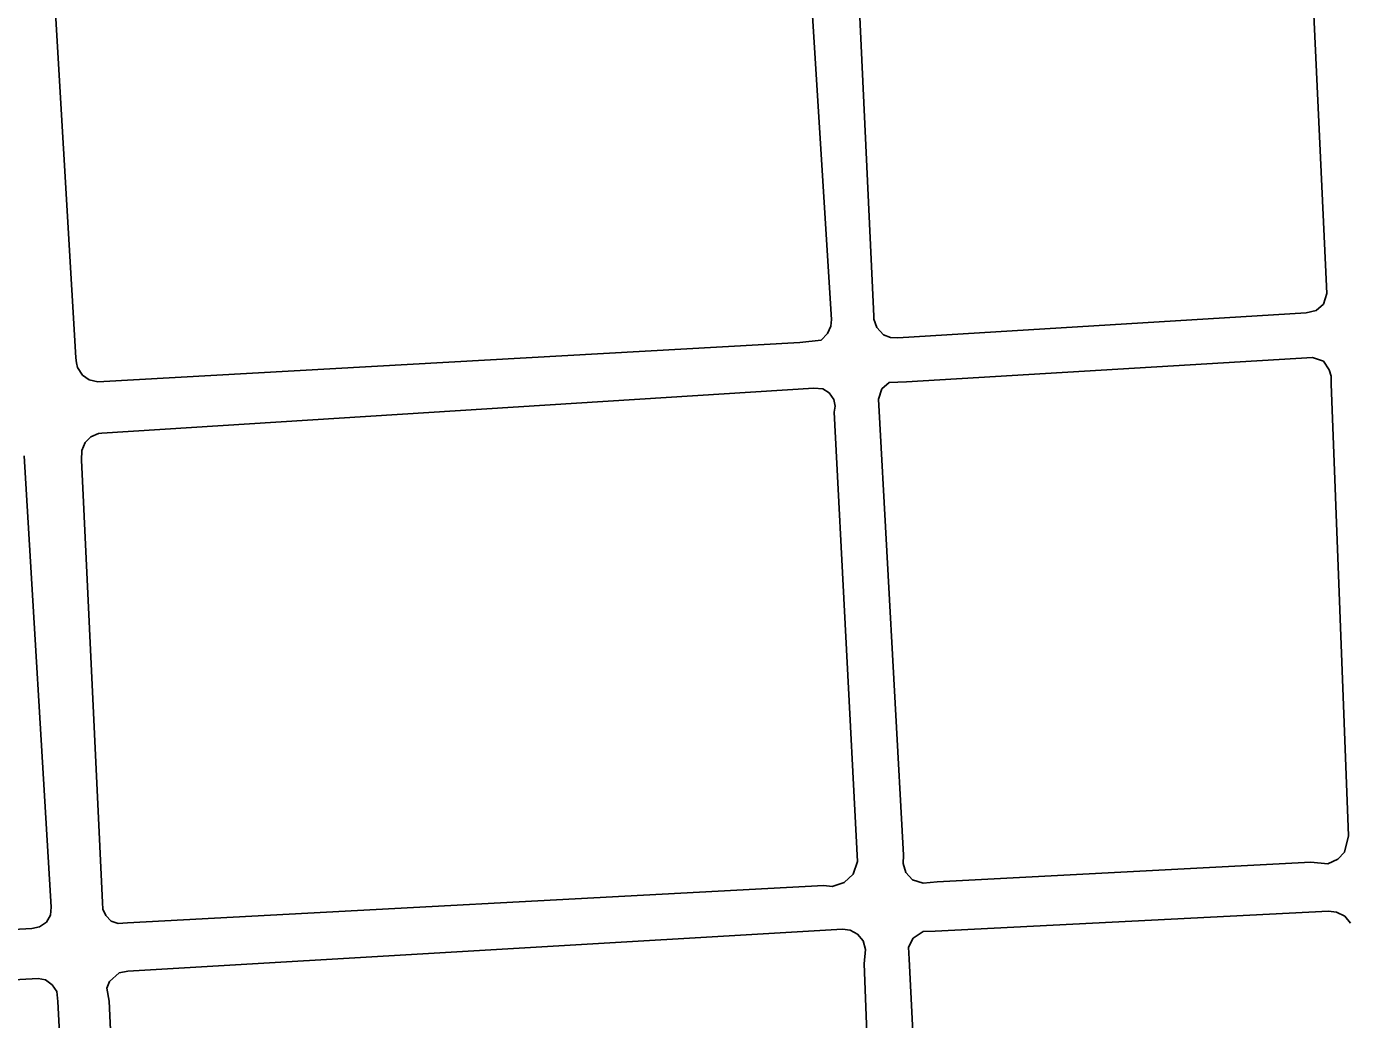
# Model space of a CAD drawing. Extents: x -599951 to -598963, y -1164095 to -1162939.
# Drawn here: x -599336.7 to -599227.3, y -1163894.3 to -1163812.2 of the extents above; entities that cross this region are included whole.
import ezdxf

# ---------------------------------------------------------------- set-up
doc = ezdxf.new("R2010")
doc.units = 0
doc.layers.add('Level 54', color=7, linetype='Continuous')

msp = doc.modelspace()

# ---------------------------------------------------------------- linework, layer by layer
at = {"layer": 'Level 54'}
for points in [[(-599272.24, -1163802.47), (-599270.11, -1163836.42)], [(-599230.65, -1163801.76), (-599229.15, -1163834.27)], [(-599266.62, -1163836.13), (-599268.17, -1163802.57)], [(-599332.6, -1163839.59), (-599334.65, -1163804.98)], [(-599229.42, -1163835.14), (-599230.04, -1163835.68)], [(-599229.15, -1163834.27), (-599229.42, -1163835.14)], [(-599266.61, -1163836.39), (-599266.62, -1163836.13)], [(-599266.37, -1163837.07), (-599266.61, -1163836.39)], [(-599230.87, -1163835.87), (-599264.62, -1163837.94)], [(-599230.04, -1163835.68), (-599230.87, -1163835.87)], [(-599270.17, -1163836.97), (-599270.43, -1163837.56)], [(-599270.11, -1163836.42), (-599270.17, -1163836.97)], [(-599265.8, -1163837.69), (-599266.37, -1163837.07)], [(-599272.72, -1163838.31), (-599330.78, -1163841.55)], [(-599270.97, -1163838.12), (-599272.72, -1163838.31)], [(-599270.43, -1163837.56), (-599270.97, -1163838.12)], [(-599265.24, -1163837.9), (-599265.8, -1163837.69)], [(-599264.62, -1163837.94), (-599265.24, -1163837.9)], [(-599332.56, -1163839.98), (-599332.6, -1163839.59)], [(-599263.9, -1163841.55), (-599230.33, -1163839.54)], [(-599230.33, -1163839.54), (-599229.43, -1163839.86)], [(-599332.47, -1163840.39), (-599332.56, -1163839.98)], [(-599332.06, -1163841.02), (-599332.47, -1163840.39)], [(-599229.43, -1163839.86), (-599228.95, -1163840.56)], [(-599228.95, -1163840.56), (-599228.79, -1163841.1)], [(-599331.5, -1163841.39), (-599332.06, -1163841.02)], [(-599330.78, -1163841.55), (-599331.5, -1163841.39)], [(-599265.94, -1163842.14), (-599265.34, -1163841.62)], [(-599265.34, -1163841.62), (-599263.9, -1163841.55)], [(-599228.79, -1163841.1), (-599228.8, -1163841.73)], [(-599228.8, -1163841.73), (-599227.35, -1163879.08)], [(-599330.46, -1163845.8), (-599271.58, -1163842.08)], [(-599271.58, -1163842.08), (-599270.84, -1163842.14)], [(-599270.84, -1163842.14), (-599270.29, -1163842.47)], [(-599270.29, -1163842.47), (-599269.93, -1163843.03)], [(-599266.23, -1163842.99), (-599265.94, -1163842.14)], [(-599269.93, -1163843.03), (-599269.8, -1163843.57)], [(-599269.8, -1163843.57), (-599269.88, -1163844.06)], [(-599269.88, -1163844.06), (-599267.95, -1163881.21)], [(-599264.16, -1163880.7), (-599266.23, -1163842.99)], [(-599331.84, -1163846.59), (-599331.36, -1163846.11)], [(-599331.36, -1163846.11), (-599330.72, -1163845.84)], [(-599330.72, -1163845.84), (-599330.46, -1163845.8)], [(-599332.13, -1163848.04), (-599332.11, -1163847.24)], [(-599332.11, -1163847.24), (-599331.84, -1163846.59)], [(-599336.87, -1163847.68), (-599334.64, -1163884.99)], [(-599330.39, -1163884.6), (-599332.13, -1163848.04)], [(-599227.35, -1163879.08), (-599227.69, -1163880.45)], [(-599267.95, -1163881.21), (-599268.31, -1163882.25)], [(-599264.17, -1163881.39), (-599264.16, -1163880.7)], [(-599230.48, -1163881.26), (-599261.38, -1163882.9)], [(-599229.07, -1163881.41), (-599230.48, -1163881.26)], [(-599228.23, -1163881.01), (-599229.07, -1163881.41)], [(-599227.69, -1163880.45), (-599228.23, -1163881.01)], [(-599268.31, -1163882.25), (-599269.05, -1163882.96)], [(-599263.96, -1163882.11), (-599264.17, -1163881.39)], [(-599263.4, -1163882.74), (-599263.96, -1163882.11)], [(-599270.75, -1163883.21), (-599328.34, -1163886.28)], [(-599270.05, -1163883.27), (-599270.75, -1163883.21)], [(-599269.05, -1163882.96), (-599270.05, -1163883.27)], [(-599262.53, -1163882.99), (-599263.4, -1163882.74)], [(-599261.38, -1163882.9), (-599262.53, -1163882.99)], [(-599334.7, -1163885.64), (-599335.02, -1163886.24)], [(-599334.64, -1163884.99), (-599334.7, -1163885.64)], [(-599330.38, -1163885.16), (-599330.39, -1163884.6)], [(-599330.13, -1163885.69), (-599330.38, -1163885.16)], [(-599261.55, -1163886.97), (-599229.02, -1163885.32)], [(-599229.02, -1163885.32), (-599228.34, -1163885.4)], [(-599228.34, -1163885.4), (-599227.66, -1163885.74)], [(-599335.6, -1163886.61), (-599336.24, -1163886.75)], [(-599335.02, -1163886.24), (-599335.6, -1163886.61)], [(-599329.68, -1163886.15), (-599330.13, -1163885.69)], [(-599329.09, -1163886.35), (-599329.68, -1163886.15)], [(-599328.34, -1163886.28), (-599329.09, -1163886.35)], [(-599227.66, -1163885.74), (-599227.19, -1163886.3)], [(-599336.24, -1163886.75), (-599394.26, -1163889.89)], [(-599328.3, -1163890.28), (-599269.19, -1163886.8)], [(-599269.19, -1163886.8), (-599268.56, -1163886.89)], [(-599268.56, -1163886.89), (-599267.95, -1163887.21)], [(-599267.95, -1163887.21), (-599267.48, -1163887.76)], [(-599267.48, -1163887.76), (-599267.29, -1163888.5)], [(-599263.74, -1163888.3), (-599263.37, -1163887.56)], [(-599263.37, -1163887.56), (-599262.54, -1163887)], [(-599262.54, -1163887), (-599261.55, -1163886.97)], [(-599267.29, -1163888.5), (-599267.41, -1163889.67)], [(-599263.68, -1163889.28), (-599263.74, -1163888.3)], [(-599267.41, -1163889.67), (-599265.22, -1163946.14)], [(-599260.84, -1163945.51), (-599263.68, -1163889.28)], [(-599394.26, -1163894.06), (-599335.72, -1163890.89)], [(-599335.72, -1163890.89), (-599335.11, -1163891)], [(-599335.11, -1163891), (-599334.56, -1163891.4)], [(-599329.81, -1163891.14), (-599329.01, -1163890.42)], [(-599329.01, -1163890.42), (-599328.3, -1163890.28)], [(-599334.56, -1163891.4), (-599334.18, -1163891.97)], [(-599334.18, -1163891.97), (-599334.09, -1163892.78)], [(-599330.03, -1163891.69), (-599329.81, -1163891.14)], [(-599329.85, -1163892.76), (-599330.03, -1163891.69)], [(-599334.09, -1163892.78), (-599331.2, -1163947.97)], [(-599327.28, -1163948.26), (-599329.85, -1163892.76)]]:
    msp.add_lwpolyline(points, dxfattribs=at)

doc.saveas('drawing.dxf')
